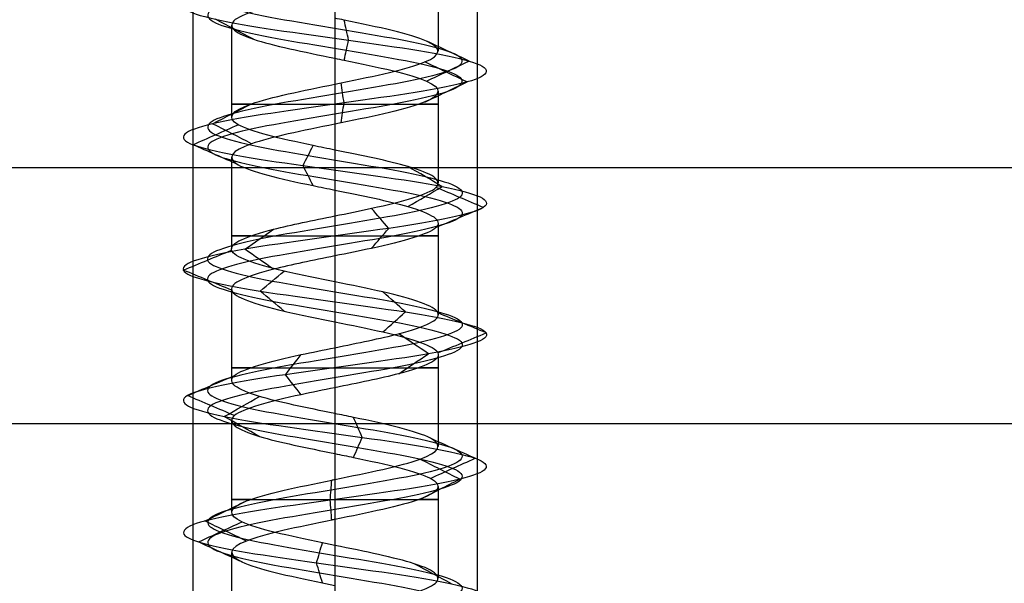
# Model space of a CAD drawing. Header units: millimetres. Extents: x -646 to 654, y -203 to 198.
# Tile 498 of 656: x -82 to -65, y 123 to 132. Entities that reach past the tile are written whole.
import ezdxf

# ---------------------------------------------------------------- set-up
doc = ezdxf.new("R2010")
doc.units = ezdxf.units.MM
doc.layers.add('Default', color=7, linetype='Continuous', true_color=0x000000)

msp = doc.modelspace()

# ---------------------------------------------------------------- linework, layer by layer
at = {"layer": 'Default', "color": 9, "true_color": 0xbebcba}
for p, q in [((-74.568, 133.503, 881.322), (-74.568, 131.887, 881.322)), ((-78.2, 132.343, 881.322), (-78.2, 130.728, 881.322)), ((-76.384, 131.763, 879.503), (-76.384, 130.148, 879.506)), ((-74.568, 131.183, 881.322), (-74.568, 129.57, 881.322)), ((-78.2, 130.024, 881.322), (-78.2, 128.41, 881.322)), ((-76.384, 129.444, 879.506), (-76.384, 127.831, 879.511)), ((-74.568, 128.864, 881.322), (-74.568, 127.251, 881.322)), ((-78.2, 127.705, 881.322), (-78.2, 126.092, 881.322)), ((-76.384, 127.127, 879.511), (-76.384, 125.513, 879.505)), ((-74.568, 126.548, 881.322), (-74.568, 124.934, 881.322)), ((-78.2, 125.389, 881.322), (-78.2, 123.774, 881.322)), ((-76.384, 124.809, 879.505), (-76.384, 123.194, 879.503)), ((-74.568, 124.229, 881.322), (-74.568, 122.615, 881.322)), ((-78.2, 123.07, 881.322), (-78.2, 121.456, 881.322))]:
    msp.add_line(p, q, dxfattribs=at)
at = {"layer": 'Default'}
for p, q in [((-636.384, 129.84, 780.822), (-1.884, 129.84, 780.822)), ((-636.384, 129.84, 873.822), (-1.884, 129.84, 873.822))]:
    msp.add_line(p, q, dxfattribs=at)
at = {"layer": 'Default', "color": 9, "true_color": 0xbebcba, "extrusion": (0, -1, 0)}
for centre, start, end in [((-76.384, 881.322, -130.956), 144.5389, 270), ((-76.384, 881.322, -130.956), 270, 35.3645), ((-76.384, 881.322, -128.638), 144.5782, 270), ((-76.384, 881.322, -128.638), 270, 35.2203), ((-76.384, 881.322, -126.32), 144.6441, 270), ((-76.384, 881.322, -126.32), 270, 35.432), ((-76.384, 881.322, -124.001), 144.6197, 270), ((-76.384, 881.322, -124.001), 270, 35.4392)]:
    msp.add_arc(centre, 1.816, start, end, dxfattribs=at)
at = {"layer": 'Default', "color": 9, "true_color": 0xbebcba}
for points, degree in [([(-76.384, 139.246, 879.083), (-75.64, 139.123, 879.083), (-74.165, 138.878, 879.883), (-73.97, 138.51, 882.41), (-75.987, 138.143, 883.938), (-78.365, 137.775, 883.077), (-78.934, 137.407, 880.611), (-77.172, 137.039, 878.796), (-74.69, 136.672, 879.289), (-73.757, 136.304, 881.641), (-75.226, 135.936, 883.702), (-77.754, 135.568, 883.587), (-79.03, 135.2, 881.402), (-77.888, 134.833, 879.144), (-75.372, 134.465, 878.877), (-73.781, 134.097, 880.845), (-74.57, 133.729, 883.249), (-77.018, 133.361, 883.892), (-78.886, 132.994, 882.186), (-78.468, 132.626, 879.69), (-76.145, 132.258, 878.687), (-74.041, 131.89, 880.092), (-74.079, 131.523, 882.622), (-76.225, 131.155, 883.964), (-78.516, 130.787, 882.891), (-78.859, 130.419, 880.384), (-76.94, 130.051, 878.735), (-74.513, 129.684, 879.451), (-73.797, 129.316, 881.878), (-75.446, 128.948, 883.797), (-77.953, 128.58, 883.454), (-79.026, 128.212, 881.162), (-77.684, 127.845, 879.017), (-75.154, 127.477, 878.979), (-73.749, 127.109, 881.083), (-74.752, 126.741, 883.406), (-77.248, 126.374, 883.824), (-78.954, 126.006, 881.956), (-78.311, 125.638, 879.508), (-75.907, 125.27, 878.719), (-73.939, 124.902, 880.309), (-74.206, 124.535, 882.826), (-76.464, 124.167, 883.968), (-78.649, 123.799, 882.691), (-78.764, 123.431, 880.164), (-76.703, 123.064, 878.695), (-74.351, 122.696, 879.628), (-73.858, 122.328, 882.11), (-75.674, 121.96, 883.872), (-78.139, 121.592, 883.303), (-79.001, 121.225, 880.924), (-77.471, 120.857, 878.909), (-74.947, 120.489, 879.1), (-73.738, 120.121, 881.322), (-74.947, 119.753, 883.545), (-77.471, 119.386, 883.736), (-79.001, 119.018, 881.72), (-78.139, 118.65, 879.341), (-75.674, 118.282, 878.773), (-73.858, 117.915, 880.535), (-74.351, 117.547, 883.017), (-76.703, 117.179, 883.949), (-78.764, 116.811, 882.481), (-78.649, 116.443, 879.953), (-76.464, 116.076, 878.677), (-74.206, 115.708, 879.819), (-73.939, 115.34, 882.335), (-75.907, 114.972, 883.925), (-78.311, 114.604, 883.136), (-78.954, 114.237, 880.689), (-77.248, 113.869, 878.82), (-74.752, 113.501, 879.239), (-73.749, 113.133, 881.562), (-75.154, 112.766, 883.666), (-77.684, 112.398, 883.627), (-79.026, 112.03, 881.482), (-77.953, 111.662, 879.191), (-75.446, 111.294, 878.848), (-73.797, 110.927, 880.767), (-74.513, 110.559, 883.194), (-76.94, 110.191, 883.91), (-78.859, 109.823, 882.261), (-78.516, 109.455, 879.754), (-76.225, 109.088, 878.681), (-74.079, 108.72, 880.022), (-74.041, 108.352, 882.552), (-76.145, 107.984, 883.958), (-78.468, 107.617, 882.954), (-78.886, 107.249, 880.459), (-77.018, 106.881, 878.753), (-74.57, 106.513, 879.395), (-73.781, 106.145, 881.799), (-75.372, 105.778, 883.767), (-77.888, 105.41, 883.5), (-79.03, 105.042, 881.242), (-77.754, 104.674, 879.057), (-75.226, 104.307, 878.943), (-73.757, 103.939, 881.003), (-74.69, 103.571, 883.355), (-77.172, 103.203, 883.849), (-78.934, 102.835, 882.033), (-78.365, 102.468, 879.567), (-75.987, 102.1, 878.706), (-73.97, 101.732, 880.235), (-74.165, 101.364, 882.762), (-75.64, 101.119, 883.562), (-76.384, 100.996, 883.562)], 3), ([(-76.384, 139.069, 878.656), (-75.499, 138.947, 878.656), (-73.742, 138.702, 879.609), (-73.51, 138.334, 882.616), (-75.911, 137.966, 884.436), (-78.742, 137.598, 883.412), (-79.419, 137.231, 880.476), (-77.321, 136.863, 878.315), (-74.368, 136.495, 878.902), (-73.257, 136.127, 881.702), (-75.005, 135.759, 884.155), (-78.014, 135.392, 884.018), (-79.533, 135.024, 881.417), (-78.174, 134.656, 878.73), (-75.179, 134.288, 878.412), (-73.286, 133.92, 880.754), (-74.225, 133.553, 883.616), (-77.138, 133.185, 884.381), (-79.362, 132.817, 882.35), (-78.864, 132.449, 879.379), (-76.099, 132.082, 878.185), (-73.595, 131.714, 879.858), (-73.64, 131.346, 882.87), (-76.194, 130.978, 884.467), (-78.922, 130.61, 883.189), (-79.33, 130.243, 880.205), (-77.046, 129.875, 878.242), (-74.157, 129.507, 879.095), (-73.304, 129.139, 881.983), (-75.267, 128.771, 884.268), (-78.251, 128.404, 883.86), (-79.529, 128.036, 881.132), (-77.932, 127.668, 878.578), (-74.92, 127.3, 878.533), (-73.247, 126.933, 881.037), (-74.442, 126.565, 883.802), (-77.412, 126.197, 884.3), (-79.443, 125.829, 882.076), (-78.678, 125.461, 879.163), (-75.817, 125.094, 878.224), (-73.474, 124.726, 880.117), (-73.792, 124.358, 883.112), (-76.48, 123.99, 884.471), (-79.08, 123.623, 882.952), (-79.217, 123.255, 879.943), (-76.764, 122.887, 878.195), (-73.964, 122.519, 879.305), (-73.377, 122.151, 882.259), (-75.538, 121.784, 884.357), (-78.473, 121.416, 883.68), (-79.499, 121.048, 880.848), (-77.677, 120.68, 878.45), (-74.674, 120.312, 878.677), (-73.234, 119.945, 881.322), (-74.674, 119.577, 883.968), (-77.677, 119.209, 884.195), (-79.499, 118.841, 881.796), (-78.473, 118.474, 878.964), (-75.538, 118.106, 878.288), (-73.377, 117.738, 880.385), (-73.964, 117.37, 883.339), (-76.764, 117.002, 884.449), (-79.217, 116.635, 882.701), (-79.08, 116.267, 879.693), (-76.48, 115.899, 878.173), (-73.792, 115.531, 879.533), (-73.474, 115.163, 882.528), (-75.817, 114.796, 884.421), (-78.678, 114.428, 883.481), (-79.443, 114.06, 880.568), (-77.412, 113.692, 878.344), (-74.442, 113.325, 878.842), (-73.247, 112.957, 881.607), (-74.92, 112.589, 884.112), (-77.932, 112.221, 884.066), (-79.529, 111.853, 881.512), (-78.251, 111.486, 878.785), (-75.267, 111.118, 878.377), (-73.304, 110.75, 880.661), (-74.157, 110.382, 883.55), (-77.046, 110.015, 884.402), (-79.33, 109.647, 882.439), (-78.922, 109.279, 879.455), (-76.194, 108.911, 878.178), (-73.64, 108.543, 879.775), (-73.595, 108.176, 882.786), (-76.099, 107.808, 884.459), (-78.864, 107.44, 883.265), (-79.362, 107.072, 880.295), (-77.138, 106.704, 878.264), (-74.225, 106.337, 879.028), (-73.286, 105.969, 881.89), (-75.179, 105.601, 884.233), (-78.174, 105.233, 883.915), (-79.533, 104.866, 881.227), (-78.014, 104.498, 878.626), (-75.005, 104.13, 878.49), (-73.257, 103.762, 880.942), (-74.368, 103.394, 883.742), (-77.321, 103.027, 884.33), (-79.419, 102.659, 882.168), (-78.742, 102.291, 879.233), (-75.911, 101.923, 878.209), (-73.51, 101.555, 880.028), (-73.742, 101.188, 883.035), (-75.499, 100.942, 883.988), (-76.384, 100.82, 883.988)], 3), ([(-76.384, 138.893, 879.083), (-75.64, 138.77, 879.083), (-74.165, 138.525, 879.883), (-73.97, 138.157, 882.409), (-75.987, 137.79, 883.938), (-78.365, 137.422, 883.077), (-78.934, 137.054, 880.611), (-77.172, 136.686, 878.796), (-74.69, 136.318, 879.289), (-73.757, 135.951, 881.641), (-75.226, 135.583, 883.702), (-77.753, 135.215, 883.587), (-79.03, 134.847, 881.402), (-77.888, 134.479, 879.144), (-75.372, 134.112, 878.877), (-73.781, 133.744, 880.845), (-74.57, 133.376, 883.249), (-77.018, 133.008, 883.892), (-78.886, 132.641, 882.186), (-78.468, 132.273, 879.69), (-76.145, 131.905, 878.687), (-74.041, 131.537, 880.092), (-74.079, 131.169, 882.622), (-76.225, 130.802, 883.964), (-78.516, 130.434, 882.891), (-78.859, 130.066, 880.384), (-76.94, 129.698, 878.735), (-74.513, 129.331, 879.451), (-73.797, 128.963, 881.878), (-75.446, 128.595, 883.797), (-77.953, 128.227, 883.454), (-79.026, 127.859, 881.162), (-77.684, 127.492, 879.017), (-75.154, 127.124, 878.979), (-73.749, 126.756, 881.083), (-74.752, 126.388, 883.405), (-77.248, 126.02, 883.824), (-78.954, 125.653, 881.956), (-78.311, 125.285, 879.508), (-75.907, 124.917, 878.719), (-73.939, 124.549, 880.309), (-74.206, 124.182, 882.826), (-76.464, 123.814, 883.968), (-78.649, 123.446, 882.691), (-78.764, 123.078, 880.164), (-76.703, 122.71, 878.695), (-74.351, 122.343, 879.628), (-73.858, 121.975, 882.11), (-75.674, 121.607, 883.872), (-78.139, 121.239, 883.303), (-79.001, 120.871, 880.924), (-77.471, 120.504, 878.909), (-74.947, 120.136, 879.1), (-73.738, 119.768, 881.322), (-74.947, 119.4, 883.545), (-77.471, 119.033, 883.736), (-79.001, 118.665, 881.72), (-78.139, 118.297, 879.341), (-75.674, 117.929, 878.773), (-73.858, 117.561, 880.535), (-74.351, 117.194, 883.017), (-76.703, 116.826, 883.949), (-78.764, 116.458, 882.481), (-78.649, 116.09, 879.953), (-76.464, 115.722, 878.677), (-74.206, 115.355, 879.819), (-73.939, 114.987, 882.335), (-75.907, 114.619, 883.925), (-78.311, 114.251, 883.136), (-78.954, 113.884, 880.689), (-77.248, 113.516, 878.82), (-74.752, 113.148, 879.239), (-73.749, 112.78, 881.562), (-75.154, 112.412, 883.666), (-77.684, 112.045, 883.627), (-79.026, 111.677, 881.482), (-77.953, 111.309, 879.191), (-75.446, 110.941, 878.848), (-73.797, 110.574, 880.767), (-74.513, 110.206, 883.194), (-76.94, 109.838, 883.91), (-78.859, 109.47, 882.261), (-78.516, 109.102, 879.754), (-76.225, 108.735, 878.681), (-74.079, 108.367, 880.022), (-74.041, 107.999, 882.552), (-76.145, 107.631, 883.958), (-78.468, 107.263, 882.954), (-78.886, 106.896, 880.459), (-77.018, 106.528, 878.753), (-74.57, 106.16, 879.395), (-73.781, 105.792, 881.799), (-75.372, 105.425, 883.767), (-77.888, 105.057, 883.5), (-79.03, 104.689, 881.242), (-77.753, 104.321, 879.057), (-75.226, 103.953, 878.943), (-73.757, 103.586, 881.003), (-74.69, 103.218, 883.355), (-77.172, 102.85, 883.849), (-78.934, 102.482, 882.033), (-78.365, 102.114, 879.567), (-75.987, 101.747, 878.706), (-73.97, 101.379, 880.235), (-74.165, 101.011, 882.762), (-75.64, 100.766, 883.562), (-76.384, 100.643, 883.562)], 3), ([(-76.384, 132.922, 883.138), (-76.384, 132.115, 883.138), (-76.384, 131.308, 883.138)], 2), ([(-77.816, 132.097, 880.201), (-78.039, 132.214, 880.026), (-78.263, 132.332, 879.851), (-78.486, 132.449, 879.675)], 3), ([(-76.143, 132.082, 878.663), (-76.168, 132.199, 878.946), (-76.194, 132.317, 879.229), (-76.22, 132.434, 879.512)], 3), ([(-76.22, 131.729, 879.512), (-76.194, 131.847, 879.229), (-76.168, 131.964, 878.946), (-76.143, 132.082, 878.663)], 3), ([(-74.02, 131.714, 880.081), (-74.272, 131.831, 880.213), (-74.523, 131.949, 880.346), (-74.775, 132.066, 880.478)], 3), ([(-74.059, 131.346, 882.634), (-74.306, 131.464, 882.494), (-74.554, 131.581, 882.355), (-74.802, 131.699, 882.215)], 3), ([(-74.775, 131.361, 880.478), (-74.523, 131.479, 880.346), (-74.272, 131.596, 880.213), (-74.02, 131.714, 880.081)], 3), ([(-76.223, 130.978, 883.988), (-76.24, 131.096, 883.704), (-76.257, 131.214, 883.419), (-76.275, 131.331, 883.135)], 3), ([(-74.802, 130.993, 882.215), (-74.554, 131.111, 882.355), (-74.306, 131.228, 882.494), (-74.059, 131.346, 882.634)], 3), ([(-78.535, 130.61, 882.905), (-78.306, 130.728, 882.736), (-78.077, 130.845, 882.568), (-77.848, 130.963, 882.399)], 3), ([(-76.275, 130.625, 883.136), (-76.257, 130.743, 883.42), (-76.24, 130.861, 883.704), (-76.223, 130.978, 883.988)], 3), ([(-78.881, 130.243, 880.375), (-78.616, 130.36, 880.476), (-78.35, 130.477, 880.577), (-78.085, 130.595, 880.677)], 3), ([(-77.848, 130.258, 882.399), (-78.077, 130.375, 882.568), (-78.306, 130.493, 882.736), (-78.535, 130.61, 882.905)], 3), ([(-76.384, 130.604, 883.138), (-76.384, 129.797, 883.138), (-76.384, 128.99, 883.138)], 2), ([(-78.084, 129.89, 880.678), (-78.35, 130.008, 880.577), (-78.615, 130.125, 880.476), (-78.881, 130.243, 880.375)], 3), ([(-76.945, 129.875, 878.711), (-76.885, 129.992, 878.989), (-76.826, 130.109, 879.266), (-76.766, 130.227, 879.543)], 3), ([(-76.766, 129.522, 879.545), (-76.826, 129.64, 879.267), (-76.885, 129.757, 878.989), (-76.945, 129.875, 878.711)], 3), ([(-74.496, 129.507, 879.434), (-74.697, 129.625, 879.635), (-74.898, 129.742, 879.836), (-75.099, 129.859, 880.037)], 3), ([(-75.099, 129.155, 880.036), (-74.898, 129.272, 879.836), (-74.697, 129.39, 879.635), (-74.496, 129.507, 879.434)], 3), ([(-73.774, 129.139, 881.883), (-74.051, 129.257, 881.823), (-74.329, 129.374, 881.763), (-74.607, 129.492, 881.704)], 3), ([(-75.437, 128.771, 883.819), (-75.538, 128.889, 883.554), (-75.639, 129.006, 883.289), (-75.739, 129.123, 883.024)], 3), ([(-74.606, 128.787, 881.704), (-74.328, 128.905, 881.764), (-74.051, 129.022, 881.823), (-73.774, 129.139, 881.883)], 3), ([(-77.967, 128.404, 883.473), (-77.799, 128.521, 883.245), (-77.631, 128.638, 883.017), (-77.463, 128.755, 882.789)], 3), ([(-75.739, 128.42, 883.024), (-75.638, 128.537, 883.289), (-75.538, 128.654, 883.554), (-75.437, 128.771, 883.819)], 3), ([(-79.05, 128.036, 881.161), (-78.767, 128.153, 881.178), (-78.484, 128.27, 881.195), (-78.202, 128.387, 881.212)], 3), ([(-77.463, 128.052, 882.789), (-77.631, 128.169, 883.017), (-77.799, 128.287, 883.245), (-77.967, 128.404, 883.473)], 3), ([(-76.384, 128.286, 883.138), (-76.384, 127.479, 883.138), (-76.384, 126.672, 883.138)], 2), ([(-78.202, 127.685, 881.212), (-78.484, 127.802, 881.195), (-78.767, 127.919, 881.178), (-79.05, 128.036, 881.161)], 3), ([(-77.696, 127.668, 878.996), (-77.557, 127.785, 879.243), (-77.418, 127.902, 879.49), (-77.279, 128.02, 879.737)], 3), ([(-77.279, 127.317, 879.737), (-77.418, 127.434, 879.49), (-77.557, 127.551, 879.243), (-77.696, 127.668, 878.996)], 3), ([(-75.143, 127.3, 878.958), (-75.275, 127.417, 879.209), (-75.407, 127.535, 879.459), (-75.538, 127.652, 879.71)], 3), ([(-75.538, 126.949, 879.71), (-75.407, 127.066, 879.459), (-75.275, 127.183, 879.209), (-75.143, 127.3, 878.958)], 3), ([(-73.725, 126.933, 881.081), (-74.007, 127.05, 881.106), (-74.289, 127.167, 881.132), (-74.571, 127.284, 881.157)], 3), ([(-74.738, 126.565, 883.424), (-74.912, 126.682, 883.201), (-75.087, 126.799, 882.978), (-75.262, 126.916, 882.755)], 3), ([(-74.571, 126.581, 881.157), (-74.289, 126.698, 881.132), (-74.007, 126.815, 881.106), (-73.725, 126.933, 881.081)], 3), ([(-77.255, 126.197, 883.846), (-77.163, 126.314, 883.578), (-77.07, 126.431, 883.31), (-76.978, 126.549, 883.042)], 3), ([(-75.262, 126.213, 882.755), (-75.087, 126.33, 882.978), (-74.912, 126.448, 883.201), (-74.738, 126.565, 883.424)], 3), ([(-78.977, 125.829, 881.961), (-78.701, 125.947, 881.893), (-78.425, 126.064, 881.825), (-78.15, 126.182, 881.757)], 3), ([(-76.978, 125.845, 883.042), (-77.07, 125.963, 883.31), (-77.163, 126.08, 883.578), (-77.255, 126.197, 883.846)], 3), ([(-76.384, 125.968, 883.138), (-76.384, 125.161, 883.138), (-76.384, 124.354, 883.138)], 2), ([(-78.15, 125.477, 881.757), (-78.426, 125.594, 881.825), (-78.701, 125.712, 881.893), (-78.977, 125.829, 881.961)], 3), ([(-78.329, 125.461, 879.492), (-78.122, 125.579, 879.687), (-77.915, 125.696, 879.881), (-77.708, 125.814, 880.076)], 3), ([(-77.708, 125.109, 880.076), (-77.915, 125.226, 879.882), (-78.122, 125.344, 879.687), (-78.329, 125.461, 879.492)], 3), ([(-75.903, 125.094, 878.696), (-75.954, 125.211, 878.975), (-76.005, 125.328, 879.254), (-76.056, 125.445, 879.532)], 3), ([(-76.057, 124.741, 879.535), (-76.006, 124.858, 879.255), (-75.954, 124.976, 878.975), (-75.903, 125.094, 878.696)], 3), ([(-73.917, 124.726, 880.3), (-74.179, 124.843, 880.409), (-74.442, 124.96, 880.517), (-74.704, 125.078, 880.626)], 3), ([(-74.187, 124.358, 882.839), (-74.421, 124.476, 882.678), (-74.655, 124.593, 882.516), (-74.888, 124.711, 882.355)], 3), ([(-74.706, 124.373, 880.627), (-74.443, 124.491, 880.518), (-74.18, 124.608, 880.409), (-73.917, 124.726, 880.3)], 3), ([(-74.889, 124.005, 882.354), (-74.655, 124.123, 882.516), (-74.421, 124.24, 882.677), (-74.187, 124.358, 882.839)], 3), ([(-76.465, 123.99, 883.991), (-76.456, 124.108, 883.707), (-76.448, 124.226, 883.422), (-76.439, 124.343, 883.138)], 3), ([(-78.67, 123.623, 882.704), (-78.426, 123.74, 882.556), (-78.183, 123.858, 882.409), (-77.939, 123.975, 882.262)], 3), ([(-76.439, 123.637, 883.138), (-76.448, 123.755, 883.422), (-76.456, 123.873, 883.707), (-76.465, 123.99, 883.991)], 3), ([(-78.785, 123.255, 880.153), (-78.53, 123.372, 880.278), (-78.274, 123.49, 880.402), (-78.018, 123.607, 880.527)], 3), ([(-77.939, 123.27, 882.262), (-78.183, 123.387, 882.409), (-78.426, 123.505, 882.556), (-78.67, 123.623, 882.704)], 3), ([(-76.384, 123.649, 883.138), (-76.384, 122.842, 883.138), (-76.384, 122.035, 883.138)], 2), ([(-78.018, 122.902, 880.527), (-78.274, 123.02, 880.402), (-78.53, 123.137, 880.278), (-78.785, 123.255, 880.153)], 3), ([(-76.706, 122.887, 878.671), (-76.672, 123.004, 878.953), (-76.638, 123.122, 879.236), (-76.603, 123.239, 879.518)], 3), ([(-76.603, 122.534, 879.518), (-76.638, 122.652, 879.236), (-76.672, 122.769, 878.953), (-76.706, 122.887, 878.671)], 3), ([(-74.333, 122.519, 879.613), (-74.551, 122.637, 879.794), (-74.769, 122.754, 879.976), (-74.988, 122.871, 880.158)], 3)]:
    msp.add_open_spline(points, degree=degree, dxfattribs=at)
at = {"layer": 'Default'}
for points in [[(-78.884, 134.34, 881.322), (-78.884, 111.84, 881.322), (-78.884, 89.34, 881.322)], [(-76.384, 134.34, 883.822), (-76.384, 111.84, 883.822), (-76.384, 89.34, 883.822)], [(-76.384, 134.34, 878.822), (-76.384, 111.84, 878.822), (-76.384, 89.34, 878.822)], [(-73.884, 134.34, 881.322), (-73.884, 111.84, 881.322), (-73.884, 89.34, 881.322)], [(-636.384, 125.34, 780.822), (-319.134, 125.34, 780.822), (-1.884, 125.34, 780.822)], [(-636.384, 125.34, 873.822), (-319.134, 125.34, 873.822), (-1.884, 125.34, 873.822)], [(-636.384, 125.34, 827.322), (-319.134, 125.34, 827.322), (-1.884, 125.34, 827.322)]]:
    msp.add_open_spline(points, degree=2, dxfattribs=at)
at = {"layer": 'Default', "color": 9, "true_color": 0xbebcba}
for points, knots in [([(-76.384, 132.922, 883.138), (-76.531, 132.892, 883.139), (-77.279, 132.74, 883.056), (-78.412, 132.465, 882.022), (-78.083, 132.109, 880.06), (-76.93, 131.875, 879.507), (-76.384, 131.763, 879.503)], [-16.735145, -16.735145, -16.735145, -16.735145, -16.091486, -13.436391, -10.781296, -8.369707, -8.369707, -8.369707, -8.369707]), ([(-76.384, 131.308, 883.138), (-76.348, 131.315, 883.138), (-76.312, 131.323, 883.137), (-76.275, 131.33, 883.135), (-75.675, 131.453, 883.099), (-75.096, 131.575, 882.737), (-74.8, 131.698, 882.214), (-74.505, 131.821, 881.691), (-74.495, 131.943, 881.007), (-74.774, 132.066, 880.475), (-75.053, 132.188, 879.943), (-75.621, 132.311, 879.564), (-76.219, 132.434, 879.51), (-76.274, 132.445, 879.505), (-76.329, 132.456, 879.502), (-76.384, 132.467, 879.503)], [-15.638496, -15.638496, -15.638496, -15.638496, -15.494179, -15.494179, -15.494179, -13.008298, -13.008298, -13.008298, -10.523023, -10.523023, -10.523023, -8.037877, -8.037877, -8.037877, -7.809918, -7.809918, -7.809918, -7.809918]), ([(-76.384, 131.763, 879.503), (-76.329, 131.752, 879.502), (-75.673, 131.618, 879.529), (-74.484, 131.362, 880.323), (-74.516, 130.994, 882.374), (-75.711, 130.741, 883.121), (-76.348, 130.611, 883.138), (-76.384, 130.604, 883.138)], [-8.369707, -8.369707, -8.369707, -8.369707, -8.1262, -5.471105, -2.81601, -0.160914, 0, 0, 0, 0]), ([(-76.384, 130.148, 879.506), (-76.513, 130.175, 879.504), (-76.641, 130.201, 879.517), (-76.767, 130.227, 879.543), (-77.354, 130.35, 879.669), (-77.872, 130.472, 880.115), (-78.085, 130.595, 880.676), (-78.298, 130.717, 881.237), (-78.206, 130.84, 881.915), (-77.85, 130.962, 882.398), (-77.515, 131.078, 882.852), (-76.949, 131.193, 883.135), (-76.384, 131.308, 883.138)], [-7.823676, -7.823676, -7.823676, -7.823676, -7.293295, -7.293295, -7.293295, -4.808244, -4.808244, -4.808244, -2.323295, -2.323295, -2.323295, 0, 0, 0, 0]), ([(-76.384, 130.604, 883.138), (-76.949, 130.489, 883.135), (-78.119, 130.251, 882.551), (-78.391, 129.891, 880.56), (-77.243, 129.619, 879.574), (-76.513, 129.47, 879.504), (-76.384, 129.444, 879.506)], [-16.717817, -16.717817, -16.717817, -16.717817, -14.227024, -11.574528, -8.922032, -8.356096, -8.356096, -8.356096, -8.356096]), ([(-76.384, 128.99, 883.138), (-76.164, 129.034, 883.139), (-75.945, 129.079, 883.102), (-75.741, 129.124, 883.025), (-75.179, 129.246, 882.811), (-74.733, 129.369, 882.293), (-74.607, 129.491, 881.705), (-74.481, 129.614, 881.117), (-74.674, 129.737, 880.461), (-75.099, 129.859, 880.036), (-75.433, 129.956, 879.702), (-75.91, 130.052, 879.511), (-76.384, 130.148, 879.506)], [-15.625304, -15.625304, -15.625304, -15.625304, -14.752315, -14.752315, -14.752315, -12.265708, -12.265708, -12.265708, -9.779131, -9.779131, -9.779131, -7.823676, -7.823676, -7.823676, -7.823676]), ([(-76.384, 129.444, 879.506), (-75.91, 129.348, 879.511), (-74.827, 129.129, 879.945), (-74.287, 128.787, 881.774), (-75.341, 128.497, 883), (-76.164, 128.33, 883.139), (-76.384, 128.286, 883.138)], [-8.356096, -8.356096, -8.356096, -8.356096, -6.269536, -3.61704, -0.964544, 0, 0, 0, 0]), ([(-76.384, 127.831, 879.511), (-76.696, 127.894, 879.511), (-77.008, 127.957, 879.588), (-77.278, 128.02, 879.74), (-77.801, 128.143, 880.035), (-78.164, 128.265, 880.615), (-78.2, 128.388, 881.214), (-78.236, 128.511, 881.814), (-77.946, 128.633, 882.433), (-77.462, 128.756, 882.789), (-77.155, 128.834, 883.016), (-76.769, 128.912, 883.135), (-76.384, 128.99, 883.138)], [-7.796921, -7.796921, -7.796921, -7.796921, -6.516555, -6.516555, -6.516555, -4.030681, -4.030681, -4.030681, -1.544826, -1.544826, -1.544826, 0, 0, 0, 0]), ([(-76.384, 128.286, 883.138), (-76.769, 128.208, 883.135), (-77.762, 128.007, 882.827), (-78.526, 127.684, 881.195), (-77.614, 127.376, 879.736), (-76.696, 127.19, 879.511), (-76.384, 127.127, 879.511)], [-16.671132, -16.671132, -16.671132, -16.671132, -14.989298, -12.343786, -9.698274, -8.335658, -8.335658, -8.335658, -8.335658]), ([(-76.384, 126.672, 883.138), (-75.982, 126.754, 883.135), (-75.577, 126.835, 883.002), (-75.263, 126.917, 882.756), (-74.79, 127.039, 882.385), (-74.519, 127.162, 881.758), (-74.573, 127.285, 881.159), (-74.627, 127.407, 880.561), (-75.007, 127.53, 879.993), (-75.539, 127.652, 879.714), (-75.797, 127.712, 879.578), (-76.091, 127.771, 879.511), (-76.384, 127.831, 879.511)], [-15.59455, -15.59455, -15.59455, -15.59455, -13.973848, -13.973848, -13.973848, -11.488128, -11.488128, -11.488128, -9.002379, -9.002379, -9.002379, -7.796921, -7.796921, -7.796921, -7.796921]), ([(-76.384, 127.127, 879.511), (-76.091, 127.067, 879.511), (-75.191, 126.885, 879.717), (-74.247, 126.58, 881.13), (-74.97, 126.254, 882.803), (-75.982, 126.049, 883.135), (-76.384, 125.968, 883.138)], [-8.335658, -8.335658, -8.335658, -8.335658, -7.052762, -4.40725, -1.761738, 0, 0, 0, 0]), ([(-76.384, 125.513, 879.505), (-76.876, 125.613, 879.51), (-77.372, 125.713, 879.718), (-77.708, 125.814, 880.075), (-78.12, 125.936, 880.513), (-78.293, 126.059, 881.175), (-78.149, 126.181, 881.758), (-78.005, 126.304, 882.342), (-77.544, 126.426, 882.847), (-76.976, 126.549, 883.043), (-76.787, 126.59, 883.108), (-76.586, 126.631, 883.139), (-76.384, 126.672, 883.138)], [-7.803231, -7.803231, -7.803231, -7.803231, -5.772465, -5.772465, -5.772465, -3.285917, -3.285917, -3.285917, -0.799324, -0.799324, -0.799324, 0, 0, 0, 0]), ([(-76.384, 125.968, 883.138), (-76.586, 125.927, 883.139), (-77.39, 125.763, 883.015), (-78.467, 125.477, 881.836), (-77.978, 125.132, 879.973), (-76.876, 124.909, 879.51), (-76.384, 124.809, 879.505)], [-16.728505, -16.728505, -16.728505, -16.728505, -15.8438, -13.189681, -10.535562, -8.367307, -8.367307, -8.367307, -8.367307]), ([(-76.384, 124.354, 883.138), (-75.802, 124.472, 883.137), (-75.218, 124.591, 882.832), (-74.887, 124.71, 882.353), (-74.546, 124.833, 881.859), (-74.474, 124.955, 881.179), (-74.704, 125.078, 880.625), (-74.933, 125.201, 880.07), (-75.465, 125.323, 879.64), (-76.056, 125.446, 879.532), (-76.164, 125.468, 879.513), (-76.274, 125.491, 879.504), (-76.384, 125.513, 879.505)], [-15.632466, -15.632466, -15.632466, -15.632466, -13.228322, -13.228322, -13.228322, -10.743345, -10.743345, -10.743345, -8.258283, -8.258283, -8.258283, -7.803231, -7.803231, -7.803231, -7.803231]), ([(-76.384, 124.809, 879.505), (-76.274, 124.786, 879.504), (-75.562, 124.641, 879.562), (-74.401, 124.374, 880.5), (-74.616, 124.01, 882.518), (-75.802, 123.768, 883.137), (-76.384, 123.649, 883.138)], [-8.367307, -8.367307, -8.367307, -8.367307, -7.881443, -5.227324, -2.573205, 0, 0, 0, 0]), ([(-76.384, 123.194, 879.503), (-76.458, 123.209, 879.503), (-76.531, 123.224, 879.507), (-76.604, 123.239, 879.515), (-77.2, 123.362, 879.588), (-77.757, 123.484, 879.984), (-78.02, 123.607, 880.524), (-78.283, 123.729, 881.064), (-78.252, 123.852, 881.747), (-77.941, 123.975, 882.261), (-77.63, 124.097, 882.775), (-77.039, 124.22, 883.119), (-76.439, 124.342, 883.137), (-76.421, 124.346, 883.138), (-76.403, 124.35, 883.138), (-76.384, 124.354, 883.138)], [-7.832008, -7.832008, -7.832008, -7.832008, -7.528171, -7.528171, -7.528171, -5.043059, -5.043059, -5.043059, -2.557914, -2.557914, -2.557914, -0.07214, -0.07214, -0.07214, 0, 0, 0, 0]), ([(-76.384, 123.649, 883.138), (-76.403, 123.646, 883.138), (-77.022, 123.519, 883.13), (-78.221, 123.27, 882.43), (-78.314, 122.903, 880.381), (-77.132, 122.642, 879.539), (-76.458, 122.505, 879.503), (-76.384, 122.49, 879.503)], [-16.737468, -16.737468, -16.737468, -16.737468, -16.657, -14.001537, -11.346073, -8.690609, -8.366026, -8.366026, -8.366026, -8.366026]), ([(-76.384, 122.035, 883.138), (-76.22, 122.069, 883.139), (-76.055, 122.102, 883.119), (-75.897, 122.136, 883.075), (-75.319, 122.258, 882.913), (-74.828, 122.381, 882.437), (-74.649, 122.503, 881.863), (-74.47, 122.626, 881.29), (-74.604, 122.749, 880.619), (-74.988, 122.871, 880.157), (-75.325, 122.979, 879.752), (-75.856, 123.086, 879.508), (-76.384, 123.194, 879.503)], [-15.63939, -15.63939, -15.63939, -15.63939, -14.986777, -14.986777, -14.986777, -12.500257, -12.500257, -12.500257, -10.013878, -10.013878, -10.013878, -7.832008, -7.832008, -7.832008, -7.832008])]:
    msp.add_open_spline(points, degree=3, knots=knots, dxfattribs=at)

doc.saveas('drawing.dxf')
